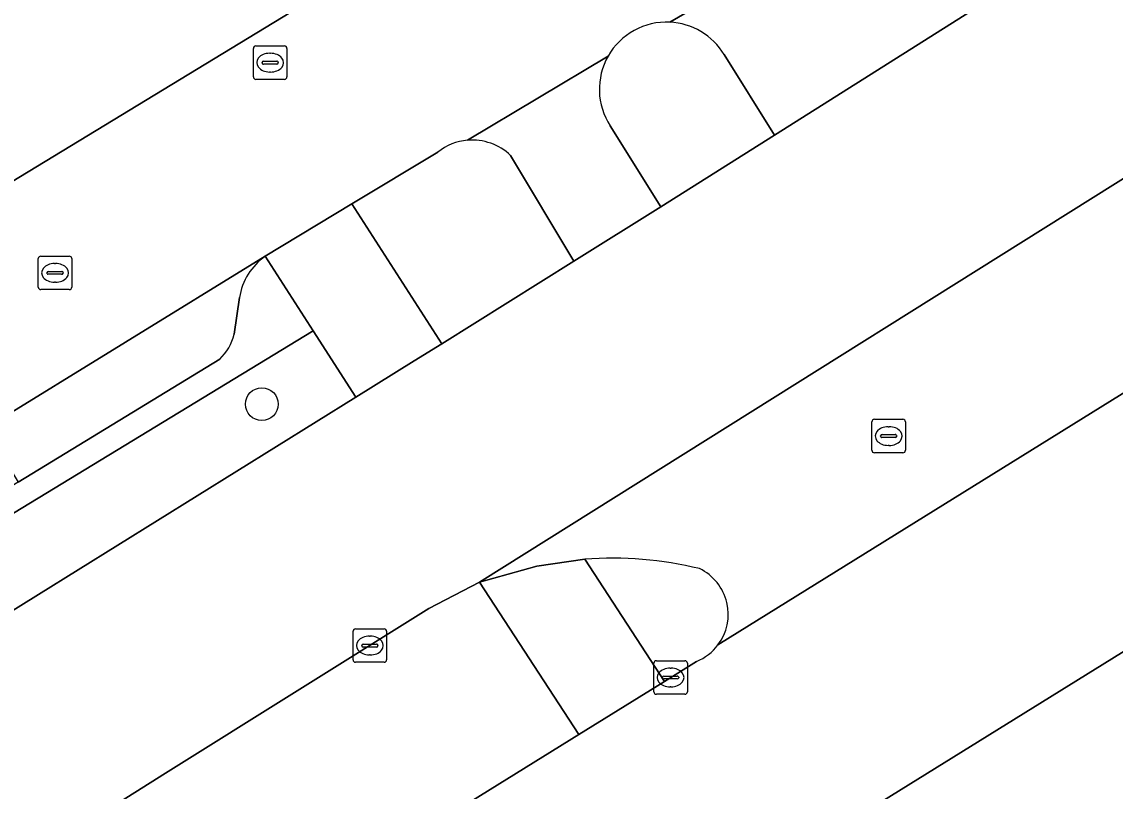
# Model space of a CAD drawing. Extents: x 157767 to 159172, y 387839 to 389425.
# Drawn here: x 158306.77 to 158339.4, y 388282.27 to 388305.25 of the extents above; entities that cross this region are included whole.
import ezdxf

# ---------------------------------------------------------------- set-up
doc = ezdxf.new("R2010")
doc.units = 0
for name, color, linetype in [('IMGEO_Berm_groen', 7, 'Continuous'), ('IMGEO_Boom', 7, 'Continuous'), ('IMGEO_Brandkraan', 7, 'Continuous'), ('IMGEO_Erf', 7, 'Continuous'), ('IMGEO_Fietspad_open', 7, 'Continuous'), ('IMGEO_Kolk', 7, 'Continuous'), ('IMGEO_Parkeervlak_open', 7, 'Continuous'), ('IMGEO_Rijbaan_lokaal_gesloten', 7, 'Continuous'), ('IMGEO_Rijbaan_lokaal_open', 7, 'Continuous'), ('IMGEO_Rioolput', 7, 'Continuous'), ('IMGEO_Verkeerseiland_groen', 7, 'Continuous'), ('IMGEO_Verkeerseiland_open', 7, 'Continuous'), ('IMGEO_Voetpad_open', 7, 'Continuous')]:
    doc.layers.add(name, color=color, linetype=linetype)

msp = doc.modelspace()

# ---------------------------------------------------------------- linework, layer by layer
at = {"layer": 'IMGEO_Berm_groen'}
for points in [[(158307.259, 388288.147), (158316.732, 388294.034), (158315.46, 388296.021), (158292.939, 388282.308), (158292.328, 388282.456), (158293.929, 388279.825), (158296.76, 388281.603)], [(158301.424, 388270.224), (158311.965, 388276.829), (158320.172, 388281.961), (158323.39, 388283.962), (158320.427, 388288.517), (158318.918, 388287.723), (158311.051, 388282.809), (158301.132, 388276.553), (158289.832, 388269.56), (158279.411, 388263.075), (158270.632, 388257.554), (158260.49, 388251.216), (158258.547, 388250), (158253.486, 388246.832), (158256.361, 388242.184), (158261.994, 388245.734), (158268.881, 388250), (158269.832, 388250.589), (158277.711, 388255.433), (158285.85, 388260.547), (158292.876, 388264.893)]]:
    msp.add_lwpolyline(points, close=True, dxfattribs=at)
at = {"layer": 'IMGEO_Boom'}
msp.add_circle((158313.928, 388293.831), 0.489, dxfattribs=at)
at = {"layer": 'IMGEO_Brandkraan'}
for p, q in [((158313.676, 388303.603), (158313.676, 388304.455)), ((158313.751, 388304.529), (158314.603, 388304.529)), ((158314.677, 388304.455), (158314.677, 388303.603)), ((158314.164, 388304.309), (158314.189, 388304.309)), ((158313.935, 388304.023), (158313.935, 388304.035)), ((158314.373, 388303.986), (158313.975, 388303.986)), ((158313.978, 388304.072), (158314.376, 388304.072)), ((158314.419, 388304.035), (158314.419, 388304.023)), ((158314.603, 388303.529), (158313.751, 388303.529)), ((158314.187, 388303.749), (158314.162, 388303.749))]:
    msp.add_line(p, q, dxfattribs=at)
for points in [[(158313.676, 388303.603), (158313.676, 388304.455)], [(158313.751, 388304.529), (158314.603, 388304.529)], [(158314.677, 388304.455), (158314.677, 388303.603)], [(158314.603, 388303.529), (158313.751, 388303.529)]]:
    msp.add_lwpolyline(points, dxfattribs=at)
for centre, radius, start, end in [((158313.753, 388304.453), 0.0765, 91.552, 178.448), ((158313.753, 388304.453), 0.0765, 91.552, 178.448), ((158314.601, 388304.453), 0.0765, 1.552, 88.448), ((158314.601, 388304.453), 0.0765, 1.552, 88.448), ((158313.975, 388304.032), 0.0403, 85.8775, 175.7526), ((158313.972, 388304.022), 0.0366, 178.938, 274.7102), ((158314.376, 388304.029), 0.043, 264.8664, 352.4533), ((158314.38, 388304.034), 0.0386, 1.7309, 96.639), ((158313.753, 388303.605), 0.0765, 181.552, 268.448), ((158313.753, 388303.605), 0.0765, 181.552, 268.448), ((158314.601, 388303.605), 0.0765, 271.552, 358.448), ((158314.601, 388303.605), 0.0765, 271.552, 358.448)]:
    msp.add_arc(centre, radius, start, end, dxfattribs=at)
for centre, major_axis, ratio, start_param, end_param in [((158314.163, 388304.029), (-0.387, 0.002), 0.722429, 4.712389, 7.853982), ((158314.188, 388304.029), (-0.39, 0.002), 0.717154, 1.570796, 4.712389)]:
    msp.add_ellipse(centre, major_axis=major_axis, ratio=ratio, start_param=start_param, end_param=end_param, dxfattribs=at)
at = {"layer": 'IMGEO_Erf'}
msp.add_lwpolyline([(158302.653, 388298.156), (158326.649, 388312.756), (158327.37, 388317.188), (158324.424, 388321.803), (158324.151, 388321.636), (158323.532, 388322.653), (158321.388, 388321.347), (158323.515, 388317.854), (158321.764, 388316.788), (158318.861, 388315.02), (158314.215, 388312.19), (158309.628, 388309.396), (158304.99, 388306.572)], dxfattribs=at)
at = {"layer": 'IMGEO_Fietspad_open'}
for points in [[(158329.968, 388307.16), (158329.827, 388307.397), (158326.105, 388305.237)], [(158327.728, 388304.268), (158329.232, 388301.865), (158335.487, 388305.815)], [(158324.266, 388304.225), (158320.069, 388301.71)], [(158321.354, 388301.255), (158323.243, 388298.097), (158325.841, 388299.724), (158324.329, 388302.14)]]:
    msp.add_lwpolyline(points, dxfattribs=at)
for centre, radius, start, end in [((158326.011, 388303.236), 2.003, 31.0054, 87.3166), ((158326.009, 388303.234), 2.005, 150.3861, 213.0753), ((158320.212, 388300.073), 1.643, 45.9961, 95.0072)]:
    msp.add_arc(centre, radius, start, end, dxfattribs=at)
at = {"layer": 'IMGEO_Kolk'}
for p, q in [((158307.256, 388297.324), (158307.256, 388298.176)), ((158307.331, 388298.25), (158308.183, 388298.25)), ((158307.744, 388298.03), (158307.769, 388298.03)), ((158308.257, 388298.176), (158308.257, 388297.324)), ((158307.515, 388297.744), (158307.515, 388297.756)), ((158307.953, 388297.707), (158307.555, 388297.707)), ((158307.558, 388297.793), (158307.956, 388297.793)), ((158307.999, 388297.756), (158307.999, 388297.744)), ((158307.767, 388297.47), (158307.742, 388297.47)), ((158308.183, 388297.25), (158307.331, 388297.25)), ((158316.653, 388286.194), (158316.653, 388287.046)), ((158316.728, 388287.12), (158317.58, 388287.12)), ((158317.141, 388286.9), (158317.166, 388286.9)), ((158317.654, 388287.046), (158317.654, 388286.194)), ((158316.912, 388286.614), (158316.912, 388286.626)), ((158317.35, 388286.577), (158316.952, 388286.577)), ((158316.955, 388286.663), (158317.353, 388286.663)), ((158317.396, 388286.626), (158317.396, 388286.614)), ((158317.164, 388286.34), (158317.139, 388286.34)), ((158317.58, 388286.12), (158316.728, 388286.12)), ((158325.631, 388285.241), (158325.631, 388286.093)), ((158325.706, 388286.167), (158326.558, 388286.167)), ((158326.119, 388285.947), (158326.144, 388285.947)), ((158326.632, 388286.093), (158326.632, 388285.241)), ((158325.89, 388285.661), (158325.89, 388285.673)), ((158326.328, 388285.624), (158325.93, 388285.624)), ((158325.933, 388285.71), (158326.331, 388285.71)), ((158326.374, 388285.673), (158326.374, 388285.661)), ((158326.142, 388285.387), (158326.117, 388285.387)), ((158326.558, 388285.167), (158325.706, 388285.167))]:
    msp.add_line(p, q, dxfattribs=at)
for points in [[(158307.256, 388297.324), (158307.256, 388298.176)], [(158307.331, 388298.25), (158308.183, 388298.25)], [(158308.257, 388298.176), (158308.257, 388297.324)], [(158308.183, 388297.25), (158307.331, 388297.25)], [(158316.653, 388286.194), (158316.653, 388287.046)], [(158316.728, 388287.12), (158317.58, 388287.12)], [(158317.654, 388287.046), (158317.654, 388286.194)], [(158317.58, 388286.12), (158316.728, 388286.12)], [(158325.631, 388285.241), (158325.631, 388286.093)], [(158325.706, 388286.167), (158326.558, 388286.167)], [(158326.632, 388286.093), (158326.632, 388285.241)], [(158326.558, 388285.167), (158325.706, 388285.167)]]:
    msp.add_lwpolyline(points, dxfattribs=at)
for centre, radius, start, end in [((158307.333, 388298.174), 0.0765, 91.552, 178.448), ((158307.333, 388298.174), 0.0765, 91.552, 178.448), ((158308.181, 388298.174), 0.0765, 1.552, 88.448), ((158308.181, 388298.174), 0.0765, 1.552, 88.448), ((158307.555, 388297.753), 0.0403, 85.8775, 175.7526), ((158307.552, 388297.743), 0.0366, 178.938, 274.7102), ((158307.956, 388297.75), 0.043, 264.8664, 352.4533), ((158307.96, 388297.755), 0.0386, 1.7309, 96.639), ((158307.333, 388297.326), 0.0765, 181.552, 268.448), ((158307.333, 388297.326), 0.0765, 181.552, 268.448), ((158308.181, 388297.326), 0.0765, 271.552, 358.448), ((158308.181, 388297.326), 0.0765, 271.552, 358.448), ((158316.73, 388287.044), 0.0765, 91.552, 178.448), ((158316.73, 388287.044), 0.0765, 91.552, 178.448), ((158317.578, 388287.044), 0.0765, 1.552, 88.448), ((158317.578, 388287.044), 0.0765, 1.552, 88.448), ((158316.952, 388286.623), 0.0403, 85.8775, 175.7526), ((158316.949, 388286.613), 0.0366, 178.938, 274.7102), ((158317.353, 388286.62), 0.043, 264.8664, 352.4533), ((158317.357, 388286.625), 0.0386, 1.7309, 96.639), ((158316.73, 388286.196), 0.0765, 181.552, 268.448), ((158316.73, 388286.196), 0.0765, 181.552, 268.448), ((158317.578, 388286.196), 0.0765, 271.552, 358.448), ((158317.578, 388286.196), 0.0765, 271.552, 358.448), ((158325.708, 388286.091), 0.0765, 91.552, 178.448), ((158325.708, 388286.091), 0.0765, 91.552, 178.448), ((158326.556, 388286.091), 0.0765, 1.552, 88.448), ((158326.556, 388286.091), 0.0765, 1.552, 88.448), ((158325.93, 388285.67), 0.0403, 85.8775, 175.7526), ((158325.927, 388285.66), 0.0366, 178.938, 274.7102), ((158326.331, 388285.667), 0.043, 264.8664, 352.4533), ((158326.335, 388285.672), 0.0386, 1.7309, 96.639), ((158325.708, 388285.243), 0.0765, 181.552, 268.448), ((158325.708, 388285.243), 0.0765, 181.552, 268.448), ((158326.556, 388285.243), 0.0765, 271.552, 358.448), ((158326.556, 388285.243), 0.0765, 271.552, 358.448)]:
    msp.add_arc(centre, radius, start, end, dxfattribs=at)
for centre, major_axis, ratio, start_param, end_param in [((158307.743, 388297.75), (-0.387, 0.002), 0.722429, 4.712389, 7.853982), ((158307.768, 388297.75), (-0.39, 0.002), 0.717154, 1.570796, 4.712389), ((158317.14, 388286.62), (-0.387, 0.002), 0.722429, 4.712389, 7.853982), ((158317.165, 388286.62), (-0.39, 0.002), 0.717154, 1.570796, 4.712389), ((158326.118, 388285.667), (-0.387, 0.002), 0.722429, 4.712389, 7.853982), ((158326.143, 388285.667), (-0.39, 0.002), 0.717154, 1.570796, 4.712389)]:
    msp.add_ellipse(centre, major_axis=major_axis, ratio=ratio, start_param=start_param, end_param=end_param, dxfattribs=at)
at = {"layer": 'IMGEO_Parkeervlak_open'}
for points in [[(158314.034, 388298.249), (158305.681, 388293.117), (158306.654, 388291.5), (158312.672, 388295.176)], [(158313.1, 388295.915), (158313.262, 388297.013)]]:
    msp.add_lwpolyline(points, dxfattribs=at)
for centre, radius, start, end in [((158315.076, 388296.739), 1.834, 124.6039, 171.4187), ((158311.68, 388296.244), 1.457, 312.8861, 346.9584)]:
    msp.add_arc(centre, radius, start, end, dxfattribs=at)
at = {"layer": 'IMGEO_Rijbaan_lokaal_gesloten'}
for points in [[(158340.574, 388308.966), (158338.044, 388307.393), (158335.487, 388305.815), (158329.232, 388301.865), (158325.841, 388299.724), (158323.243, 388298.097), (158319.303, 388295.635), (158318.479, 388295.12), (158316.732, 388294.034), (158307.259, 388288.147), (158296.76, 388281.603), (158293.929, 388279.825), (158284.109, 388273.656), (158271.906, 388265.997), (158262.426, 388260.118), (158253.604, 388254.566), (158246.245, 388250), (158242.941, 388247.95), (158240.03, 388246.171), (158235.601, 388243.333), (158222.599, 388235.192), (158221.83, 388234.711)], [(158214.777, 388233.188), (158219.655, 388225.675), (158221.791, 388227.034), (158222.686, 388227.604), (158225.956, 388229.686), (158228.439, 388231.238), (158233.827, 388234.591), (158241.948, 388239.696), (158252.21, 388246.033), (158253.486, 388246.832), (158258.547, 388250), (158260.49, 388251.216), (158270.632, 388257.554), (158279.411, 388263.075), (158289.832, 388269.56), (158301.132, 388276.553), (158311.051, 388282.809), (158318.918, 388287.723), (158320.427, 388288.517), (158344.078, 388303.351), (158344.366, 388303.567), (158346.538, 388304.917), (158349.427, 388306.68)], [(158353.093, 388302.391), (158346.752, 388298.554), (158345.465, 388297.763), (158344.18, 388296.97), (158343.644, 388296.638), (158342.783, 388296.105), (158327.545, 388286.639)], [(158232.504, 388219.327), (158234.236, 388220.596), (158248.555, 388229.66), (158264.594, 388239.709), (158277.869, 388247.946), (158281.167, 388250), (158281.369, 388250.126), (158282.323, 388250.72), (158291.553, 388256.471), (158304.666, 388264.637), (158318.32, 388273.151), (158327.166, 388278.678), (158329.789, 388280.317), (158345.174, 388289.863), (158347.634, 388291.422), (158350.21, 388293.055), (158351.701, 388294), (158356.997, 388297.192), (158363.613, 388301.064)], [(158326.908, 388286.149), (158325.945, 388285.55), (158323.39, 388283.962), (158320.172, 388281.961), (158311.965, 388276.829), (158301.424, 388270.224), (158292.876, 388264.893), (158285.85, 388260.547), (158277.711, 388255.433), (158269.832, 388250.589), (158268.881, 388250), (158261.994, 388245.734), (158256.361, 388242.184), (158254.243, 388240.849), (158245.553, 388235.376), (158238.633, 388231.098), (158230.073, 388225.616), (158228.915, 388224.902), (158225.581, 388222.844), (158224.726, 388222.317), (158222.611, 388221.012), (158228.422, 388211.077), (158228.678, 388212.844)]]:
    msp.add_lwpolyline(points, dxfattribs=at)
msp.add_arc((158326.34, 388287.546), 1.508, 292.1186, 323.0186, dxfattribs=at)
at = {"layer": 'IMGEO_Rijbaan_lokaal_open'}
for points in [[(158329.827, 388307.397), (158329.58, 388307.813), (158334.451, 388310.816), (158335.188, 388311.069), (158335.562, 388311.158), (158339.745, 388313.717), (158338.084, 388316.334), (158336.567, 388318.836), (158331.773, 388315.892), (158326.649, 388312.756), (158302.653, 388298.156), (158305.681, 388293.117), (158314.034, 388298.249), (158316.619, 388299.808), (158319.186, 388301.356)], [(158326.105, 388305.237), (158329.827, 388307.397)], [(158320.069, 388301.71), (158324.266, 388304.225)], [(158344.078, 388303.351), (158320.427, 388288.517), (158322.14, 388288.992), (158323.568, 388289.196)], [(158327.545, 388286.639), (158342.783, 388296.105)], [(158345.174, 388289.863), (158329.789, 388280.317)]]:
    msp.add_lwpolyline(points, dxfattribs=at)
for centre, radius, start, end in [((158326.01, 388303.233), 2.006, 87.2743, 150.3736), ((158320.206, 388300.09), 1.626, 94.8382, 128.8541), ((158324.405, 388278.283), 10.945, 76.307, 94.3871), ((158326.337, 388287.553), 1.515, 322.8904, 64.2095)]:
    msp.add_arc(centre, radius, start, end, dxfattribs=at)
at = {"layer": 'IMGEO_Rioolput'}
for p, q in [((158332.215, 388293.377), (158333.067, 388293.377)), ((158332.14, 388292.451), (158332.14, 388293.303)), ((158332.628, 388293.157), (158332.653, 388293.157)), ((158333.141, 388293.303), (158333.141, 388292.451)), ((158332.399, 388292.871), (158332.399, 388292.883)), ((158332.837, 388292.834), (158332.439, 388292.834)), ((158332.442, 388292.92), (158332.84, 388292.92)), ((158332.883, 388292.883), (158332.883, 388292.871)), ((158332.651, 388292.597), (158332.626, 388292.597)), ((158333.067, 388292.377), (158332.215, 388292.377))]:
    msp.add_line(p, q, dxfattribs=at)
for points in [[(158332.215, 388293.377), (158333.067, 388293.377)], [(158332.14, 388292.451), (158332.14, 388293.303)], [(158333.141, 388293.303), (158333.141, 388292.451)], [(158333.067, 388292.377), (158332.215, 388292.377)]]:
    msp.add_lwpolyline(points, dxfattribs=at)
for centre, radius, start, end in [((158332.217, 388293.301), 0.0765, 91.552, 178.448), ((158332.217, 388293.301), 0.0765, 91.552, 178.448), ((158333.065, 388293.301), 0.0765, 1.552, 88.448), ((158333.065, 388293.301), 0.0765, 1.552, 88.448), ((158332.439, 388292.88), 0.0403, 85.8775, 175.7526), ((158332.436, 388292.87), 0.0366, 178.938, 274.7102), ((158332.84, 388292.877), 0.043, 264.8664, 352.4533), ((158332.844, 388292.882), 0.0386, 1.7309, 96.639), ((158332.217, 388292.453), 0.0765, 181.552, 268.448), ((158332.217, 388292.453), 0.0765, 181.552, 268.448), ((158333.065, 388292.453), 0.0765, 271.552, 358.448), ((158333.065, 388292.453), 0.0765, 271.552, 358.448)]:
    msp.add_arc(centre, radius, start, end, dxfattribs=at)
for centre, major_axis, ratio, start_param, end_param in [((158332.627, 388292.877), (-0.387, 0.002), 0.722429, 4.712389, 7.853982), ((158332.652, 388292.877), (-0.39, 0.002), 0.717154, 1.570796, 4.712389)]:
    msp.add_ellipse(centre, major_axis=major_axis, ratio=ratio, start_param=start_param, end_param=end_param, dxfattribs=at)
at = {"layer": 'IMGEO_Verkeerseiland_groen'}
msp.add_lwpolyline([(158323.568, 388289.196), (158325.945, 388285.55), (158326.908, 388286.149)], dxfattribs=at)
for centre, radius, start, end in [((158324.405, 388278.283), 10.945, 76.307, 94.3871), ((158326.337, 388287.553), 1.515, 322.8904, 64.2095), ((158326.34, 388287.546), 1.508, 292.1186, 323.0186)]:
    msp.add_arc(centre, radius, start, end, dxfattribs=at)
at = {"layer": 'IMGEO_Verkeerseiland_open'}
for points in [[(158324.329, 388302.14), (158325.841, 388299.724), (158329.232, 388301.865), (158327.728, 388304.268)], [(158319.186, 388301.356), (158316.619, 388299.808), (158319.303, 388295.635), (158323.243, 388298.097), (158321.354, 388301.255)]]:
    msp.add_lwpolyline(points, dxfattribs=at)
for centre, radius, start, end in [((158326.01, 388303.233), 2.006, 87.2743, 150.3736), ((158326.011, 388303.236), 2.003, 31.0054, 87.3166), ((158326.009, 388303.234), 2.005, 150.3861, 213.0753), ((158320.206, 388300.09), 1.626, 94.8382, 128.8541), ((158320.212, 388300.073), 1.643, 45.9961, 95.0072)]:
    msp.add_arc(centre, radius, start, end, dxfattribs=at)
at = {"layer": 'IMGEO_Voetpad_open'}
for points in [[(158316.619, 388299.808), (158314.034, 388298.249), (158315.46, 388296.021), (158316.732, 388294.034), (158318.479, 388295.12), (158319.303, 388295.635)], [(158325.945, 388285.55), (158323.568, 388289.196), (158322.14, 388288.992), (158320.427, 388288.517), (158323.39, 388283.962)]]:
    msp.add_lwpolyline(points, close=True, dxfattribs=at)
for points in [[(158283.833, 388284.506), (158292.328, 388282.456), (158292.939, 388282.308), (158315.46, 388296.021), (158314.034, 388298.249)], [(158313.262, 388297.013), (158313.1, 388295.915)], [(158312.672, 388295.176), (158306.654, 388291.5), (158304.31, 388290.069), (158292.904, 388283.102)]]:
    msp.add_lwpolyline(points, dxfattribs=at)
for centre, radius, start, end in [((158315.076, 388296.739), 1.834, 124.6039, 171.4187), ((158311.68, 388296.244), 1.457, 312.8861, 346.9584)]:
    msp.add_arc(centre, radius, start, end, dxfattribs=at)

doc.saveas('drawing.dxf')
